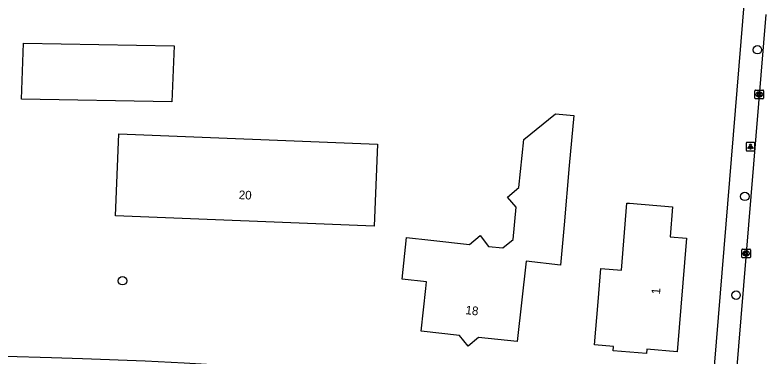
# Model space of a CAD drawing. Extents: x 157321 to 158827, y 386650 to 388532.
# Drawn here: x 158209.8 to 158296.7, y 387830.9 to 387870.6 of the extents above; entities that cross this region are included whole.
import ezdxf

# ---------------------------------------------------------------- set-up
doc = ezdxf.new("R2010")
doc.units = 0
for name, color, linetype in [('IMGEO_Boom', 7, 'Continuous'), ('IMGEO_Kolk', 7, 'Continuous'), ('IMGEO_Lichtpunt', 7, 'Continuous'), ('IMGEO_Pand', 7, 'Continuous'), ('IMGEO_Pand_nummerreeks', 7, 'Continuous'), ('IMGEO_Rijbaan_lokaal_open', 7, 'Continuous'), ('IMGEO_Voetpad_open', 7, 'Continuous')]:
    doc.layers.add(name, color=color, linetype=linetype)

msp = doc.modelspace()

# ---------------------------------------------------------------- linework, layer by layer
at = {"layer": 'IMGEO_Boom'}
for centre in [(158295.75, 387866.559), (158294.299, 387849.562), (158222.241, 387839.783), (158293.286, 387838.115)]:
    msp.add_circle(centre, 0.489, dxfattribs=at)
at = {"layer": 'IMGEO_Kolk'}
for p, q in [((158295.465, 387860.956), (158295.465, 387861.808)), ((158295.54, 387861.882), (158296.392, 387861.882)), ((158295.953, 387861.662), (158295.978, 387861.662)), ((158296.466, 387861.808), (158296.466, 387860.956)), ((158296.392, 387860.882), (158295.54, 387860.882)), ((158295.976, 387861.102), (158295.951, 387861.102)), ((158293.95, 387842.53), (158293.95, 387843.382)), ((158294.025, 387843.456), (158294.877, 387843.456)), ((158294.438, 387843.236), (158294.463, 387843.236)), ((158294.951, 387843.382), (158294.951, 387842.53)), ((158294.877, 387842.456), (158294.025, 387842.456)), ((158294.461, 387842.676), (158294.436, 387842.676))]:
    msp.add_line(p, q, dxfattribs=at)
for points in [[(158295.465, 387860.956), (158295.465, 387861.808)], [(158295.54, 387861.882), (158296.392, 387861.882)], [(158295.786, 387861.582), (158295.909, 387861.582), (158295.909, 387861.431), (158296.039, 387861.582), (158296.203, 387861.582), (158296.057, 387861.431), (158296.21, 387861.182), (158296.058, 387861.182), (158295.973, 387861.346), (158295.909, 387861.279), (158295.909, 387861.182), (158295.786, 387861.182), (158295.786, 387861.582)], [(158296.466, 387861.808), (158296.466, 387860.956)], [(158296.392, 387860.882), (158295.54, 387860.882)], [(158293.95, 387842.53), (158293.95, 387843.382)], [(158294.025, 387843.456), (158294.877, 387843.456)], [(158294.271, 387843.156), (158294.394, 387843.156), (158294.394, 387843.005), (158294.524, 387843.156), (158294.688, 387843.156), (158294.542, 387843.005), (158294.695, 387842.756), (158294.543, 387842.756), (158294.458, 387842.92), (158294.394, 387842.853), (158294.394, 387842.756), (158294.271, 387842.756), (158294.271, 387843.156)], [(158294.951, 387843.382), (158294.951, 387842.53)], [(158294.877, 387842.456), (158294.025, 387842.456)]]:
    msp.add_lwpolyline(points, dxfattribs=at)
for centre, start, end in [((158295.542, 387861.806), 91.55205, 178.44795), ((158295.542, 387861.806), 91.55205, 178.44795), ((158296.39, 387861.806), 1.55205, 88.44795), ((158296.39, 387861.806), 1.55205, 88.44795), ((158295.542, 387860.958), 181.55205, 268.44795), ((158295.542, 387860.958), 181.55205, 268.44795), ((158296.39, 387860.958), 271.55205, 358.44795), ((158296.39, 387860.958), 271.55205, 358.44795), ((158294.027, 387843.38), 91.55205, 178.44795), ((158294.027, 387843.38), 91.55205, 178.44795), ((158294.875, 387843.38), 1.55205, 88.44795), ((158294.875, 387843.38), 1.55205, 88.44795), ((158294.027, 387842.532), 181.55205, 268.44795), ((158294.027, 387842.532), 181.55205, 268.44795), ((158294.875, 387842.532), 271.55205, 358.44795), ((158294.875, 387842.532), 271.55205, 358.44795)]:
    msp.add_arc(centre, 0.0765, start, end, dxfattribs=at)
for centre, major_axis, ratio, start_param, end_param in [((158295.952, 387861.382), (-0.387, 0.002), 0.722429, 4.712389, 7.853982), ((158295.977, 387861.382), (-0.39, 0.002), 0.717154, 1.570796, 4.712389), ((158294.437, 387842.956), (-0.387, 0.002), 0.722429, 4.712389, 7.853982), ((158294.462, 387842.956), (-0.39, 0.002), 0.717154, 1.570796, 4.712389)]:
    msp.add_ellipse(centre, major_axis=major_axis, ratio=ratio, start_param=start_param, end_param=end_param, dxfattribs=at)
at = {"layer": 'IMGEO_Lichtpunt'}
for p, q in [((158294.453, 387855.731), (158294.453, 387854.924)), ((158294.453, 387855.731), (158294.453, 387854.924)), ((158295.355, 387855.826), (158294.547, 387855.826)), ((158295.355, 387855.826), (158294.547, 387855.826)), ((158295.449, 387854.924), (158295.449, 387855.731)), ((158295.449, 387854.924), (158295.449, 387855.731)), ((158294.547, 387854.83), (158295.355, 387854.83)), ((158294.547, 387854.83), (158295.355, 387854.83))]:
    msp.add_line(p, q, dxfattribs=at)
for points in [[(158294.827, 387855.395), (158294.866, 387855.367), (158294.678, 387855.105), (158294.64, 387855.132), (158294.827, 387855.395)], [(158294.929, 387855.347), (158294.976, 387855.347), (158294.976, 387855.025), (158294.929, 387855.025), (158294.929, 387855.347)], [(158295.039, 387855.367), (158295.077, 387855.394), (158295.264, 387855.132), (158295.225, 387855.104), (158295.039, 387855.367)]]:
    msp.add_lwpolyline(points, dxfattribs=at)
msp.add_circle((158294.952, 387855.529), 0.0994, dxfattribs=at)
for centre, start, end in [((158294.547, 387855.731), 90, 180), ((158294.547, 387855.731), 90, 180), ((158295.355, 387855.731), 0, 90), ((158295.355, 387855.731), 0, 90), ((158294.547, 387854.924), 180, 270), ((158294.547, 387854.924), 180, 270), ((158295.355, 387854.924), 270, 0), ((158295.355, 387854.924), 270, 360)]:
    msp.add_arc(centre, 0.0946, start, end, dxfattribs=at)
at = {"layer": 'IMGEO_Pand'}
for points in [[(158228.231, 387866.997), (158227.97, 387860.512), (158210.529, 387860.823), (158210.79, 387867.307), (158228.231, 387866.997)], [(158268.711, 387856.175), (158272.372, 387859.126), (158274.482, 387858.941), (158273.97, 387853.128), (158273.366, 387846.268), (158272.956, 387841.61), (158268.966, 387842.044), (158267.953, 387832.739), (158263.467, 387833.195), (158262.265, 387832.187), (158261.254, 387833.442), (158256.806, 387833.933), (158257.347, 387838.904), (158257.429, 387839.663), (158254.617, 387839.969), (158255.141, 387844.787), (158257.953, 387844.481), (158262.421, 387843.999), (158263.651, 387845.023), (158264.634, 387843.763), (158266.261, 387843.589), (158267.458, 387844.568), (158267.809, 387848.315), (158266.806, 387849.462), (158268.117, 387850.609), (158268.711, 387856.175)], [(158221.802, 387856.806), (158251.781, 387855.601), (158251.399, 387846.099), (158221.42, 387847.304), (158221.802, 387856.806)], [(158277.312, 387837.324), (158277.628, 387841.22), (158280.022, 387841.018), (158280.647, 387848.79), (158280.946, 387848.765), (158285.928, 387848.347), (158285.643, 387844.877), (158287.536, 387844.721), (158286.453, 387831.54), (158282.963, 387831.85), (158282.926, 387831.348), (158279.052, 387831.65), (158279.101, 387832.151), (158276.907, 387832.34), (158277.312, 387837.324)]]:
    msp.add_lwpolyline(points, dxfattribs=at)
at = {"layer": 'IMGEO_Rijbaan_lokaal_open'}
msp.add_lwpolyline([(158296.747, 387870.629), (158292.979, 387825.182), (158292.866, 387824.601)], dxfattribs=at)
at = {"layer": 'IMGEO_Voetpad_open'}
for points in [[(158290.592, 387827.516), (158294.31, 387872.716), (158294.452, 387875.513), (158294.461, 387875.812)], [(158154.051, 387832.086), (158158.588, 387832.033), (158171.536, 387831.886), (158179.309, 387831.746), (158186.255, 387831.595), (158187.694, 387831.557), (158191.709, 387831.45), (158208.715, 387831.037), (158214.008, 387830.897), (158217.601, 387830.783), (158224.864, 387830.513), (158229.372, 387830.274), (158234.594, 387829.962)]]:
    msp.add_lwpolyline(points, dxfattribs=at)

# ---------------------------------------------------------------- texts
at = {"layer": 'IMGEO_Pand_nummerreeks'}
for s, rotation, p in [('20', 357.69825, (158235.688, 387849.253)), ('1', 85.30291, (158284.469, 387838.177)), ('18', 353.88613, (158261.92, 387835.92))]:
    msp.add_text(s, height=1, rotation=rotation, dxfattribs=at).set_placement(p)

doc.saveas('drawing.dxf')
